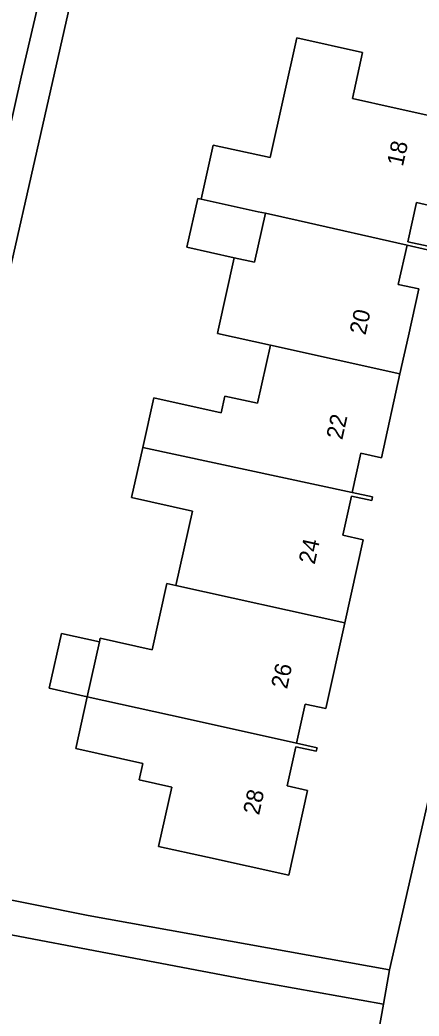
# Model space of a CAD drawing. Extents: x 163683 to 164494, y 382709 to 383872.
# Drawn here: x 163885 to 163909, y 383459.1 to 383519 of the extents above; entities that cross this region are included whole.
import ezdxf

# ---------------------------------------------------------------- set-up
doc = ezdxf.new("R2010")
doc.units = 0
for name, color, linetype in [('IMGEO_Erf', 7, 'Continuous'), ('IMGEO_Pand', 7, 'Continuous'), ('IMGEO_Pand_nummerreeks', 7, 'Continuous'), ('IMGEO_Voetpad_open', 7, 'Continuous')]:
    doc.layers.add(name, color=color, linetype=linetype)

msp = doc.modelspace()

# ---------------------------------------------------------------- linework, layer by layer
at = {"layer": 'IMGEO_Erf'}
msp.add_lwpolyline([(163930.664, 383566.399), (163900.016, 383573.226), (163894.371, 383547.886), (163896.808, 383547.326), (163895.126, 383540.017), (163892.69, 383540.577), (163877.607, 383473.925), (163877.156, 383471.852), (163883.828, 383470.4), (163883.117, 383467.133), (163876.445, 383468.585), (163876.27, 383467.72), (163889.109, 383465.13), (163907.226, 383461.874), (163915.374, 383497.568), (163916.715, 383503.841)], close=True, dxfattribs=at)
for points in [[(163878.94, 383488.107), (163885.097, 383515.542), (163888.345, 383529.525), (163885.709, 383530.113), (163885.988, 383531.364), (163887.124, 383532.328), (163888.904, 383531.931), (163889.948, 383536.423), (163896.069, 383562.911), (163868.89, 383567.377)], [(163909.496, 383505.163), (163908.268, 383505.442), (163907.746, 383503.083), (163908.975, 383502.81), (163908.353, 383500), (163907.847, 383497.712), (163906.727, 383492.655), (163905.497, 383492.928), (163904.976, 383490.575), (163906.202, 383490.303), (163906.158, 383490.087), (163904.928, 383490.36), (163904.407, 383488.007), (163905.636, 383487.734), (163904.527, 383482.726), (163903.388, 383477.58), (163902.158, 383477.853), (163901.638, 383475.505), (163902.867, 383475.227), (163902.819, 383475.012), (163901.589, 383475.285), (163901.068, 383472.932), (163902.297, 383472.659), (163901.167, 383467.552), (163896.287, 383468.639), (163893.349, 383469.293), (163894.142, 383472.852), (163892.177, 383473.289), (163892.398, 383474.283), (163888.371, 383475.18), (163889.063, 383478.29), (163886.776, 383478.796), (163887.506, 383482.094), (163889.792, 383481.588), (163889.84, 383481.805), (163892.963, 383481.11), (163893.843, 383485.092), (163894.383, 383484.972), (163895.381, 383489.455), (163891.726, 383490.269), (163892.395, 383493.274), (163893.063, 383496.272), (163897.11, 383495.37), (163897.334, 383496.374), (163899.28, 383495.94), (163900.063, 383499.436), (163896.881, 383500.141), (163896.925, 383500.339), (163897.894, 383504.689), (163895.05, 383505.323), (163895.705, 383508.262), (163895.912, 383508.216), (163896.633, 383511.468), (163900.054, 383510.71), (163901.647, 383517.907), (163905.598, 383517.032), (163904.986, 383514.268), (163907.488, 383513.714), (163911.207, 383512.89)], [(163910.065, 383507.73), (163908.835, 383508.003), (163908.314, 383505.65), (163909.543, 383505.377)], [(163899.759, 383420.325), (163906.853, 383459.8), (163898.807, 383461.246), (163875.623, 383465.657), (163872.815, 383453.155)]]:
    msp.add_lwpolyline(points, dxfattribs=at)
at = {"layer": 'IMGEO_Pand'}
for points in [[(163911.207, 383512.89), (163907.488, 383513.714), (163904.986, 383514.268), (163905.598, 383517.032), (163901.647, 383517.907), (163900.054, 383510.71), (163896.633, 383511.468), (163895.912, 383508.216), (163899.335, 383507.458), (163899.767, 383507.362), (163901.739, 383506.926), (163908.268, 383505.442), (163909.496, 383505.163), (163909.543, 383505.377), (163908.314, 383505.65), (163908.835, 383508.003), (163910.065, 383507.73)], [(163899.767, 383507.362), (163899.335, 383507.458), (163895.912, 383508.216), (163895.705, 383508.262), (163895.05, 383505.323), (163897.894, 383504.689), (163899.112, 383504.418)], [(163907.746, 383503.083), (163908.268, 383505.442), (163901.739, 383506.926), (163899.767, 383507.362), (163899.112, 383504.418), (163897.894, 383504.689), (163896.925, 383500.339), (163896.881, 383500.141), (163900.063, 383499.436), (163907.847, 383497.712), (163908.353, 383500), (163908.975, 383502.81)], [(163907.847, 383497.712), (163900.063, 383499.436), (163899.28, 383495.94), (163897.334, 383496.374), (163897.11, 383495.37), (163893.063, 383496.272), (163892.395, 383493.274), (163904.976, 383490.575), (163905.497, 383492.928), (163906.727, 383492.655)], [(163894.383, 383484.972), (163904.527, 383482.726), (163905.636, 383487.734), (163904.407, 383488.007), (163904.928, 383490.36), (163906.158, 383490.087), (163906.202, 383490.303), (163904.976, 383490.575), (163892.395, 383493.274), (163891.726, 383490.269), (163895.381, 383489.455)], [(163904.527, 383482.726), (163894.383, 383484.972), (163893.843, 383485.092), (163892.963, 383481.11), (163889.84, 383481.805), (163889.792, 383481.588), (163889.063, 383478.29), (163895.057, 383476.963), (163901.638, 383475.505), (163902.158, 383477.853), (163903.388, 383477.58)], [(163889.792, 383481.588), (163887.506, 383482.094), (163886.776, 383478.796), (163889.063, 383478.29)], [(163889.063, 383478.29), (163888.371, 383475.18), (163892.398, 383474.283), (163892.177, 383473.289), (163894.142, 383472.852), (163893.349, 383469.293), (163896.287, 383468.639), (163901.167, 383467.552), (163902.297, 383472.659), (163901.068, 383472.932), (163901.589, 383475.285), (163902.819, 383475.012), (163902.867, 383475.227), (163901.638, 383475.505), (163895.057, 383476.963)]]:
    msp.add_lwpolyline(points, close=True, dxfattribs=at)
at = {"layer": 'IMGEO_Voetpad_open'}
for points in [[(163938.294, 383585.934), (163938.347, 383586.143), (163937.881, 383586.251), (163938.784, 383590.169), (163939.213, 383590.075), (163939.687, 383592.228), (163936.453, 383592.966), (163935.173, 383586.624), (163931.02, 383567.996), (163930.664, 383566.399), (163916.715, 383503.841), (163915.374, 383497.568), (163907.226, 383461.874), (163906.853, 383459.8), (163899.759, 383420.325), (163899.366, 383418.003), (163898.489, 383412.92)], [(163877.607, 383473.925), (163892.69, 383540.577), (163894.371, 383547.886), (163900.016, 383573.226), (163930.664, 383566.399), (163931.02, 383567.996), (163921.609, 383570.111), (163915.433, 383571.499), (163899.789, 383575.437), (163901.621, 383582.801), (163900.285, 383582.912), (163896.923, 383565.414), (163896.71, 383565.021), (163896.384, 383564.708), (163895.992, 383564.564), (163895.234, 383564.602), (163874.316, 383567.651)], [(163868.89, 383567.377), (163896.069, 383562.911), (163889.948, 383536.423), (163888.904, 383531.931), (163888.989, 383531.912), (163888.451, 383529.501), (163888.345, 383529.525), (163885.097, 383515.542), (163878.94, 383488.107)], [(163875.623, 383465.657), (163898.807, 383461.246), (163906.853, 383459.8), (163907.226, 383461.874), (163889.109, 383465.13), (163876.27, 383467.72)]]:
    msp.add_lwpolyline(points, dxfattribs=at)

# ---------------------------------------------------------------- texts
at = {"layer": 'IMGEO_Pand_nummerreeks'}
for s, rotation, p in [('18', 77.52119, (163908.018, 383510.139)), ('20', 77.51546, (163905.772, 383500.002)), ('22', 77.51546, (163904.378, 383493.701)), ('24', 77.51661, (163902.718, 383486.21)), ('26', 77.51546, (163901.059, 383478.717)), ('28', 77.52347, (163899.378, 383471.133))]:
    msp.add_text(s, height=1, rotation=rotation, dxfattribs=at).set_placement(p)

doc.saveas('drawing.dxf')
